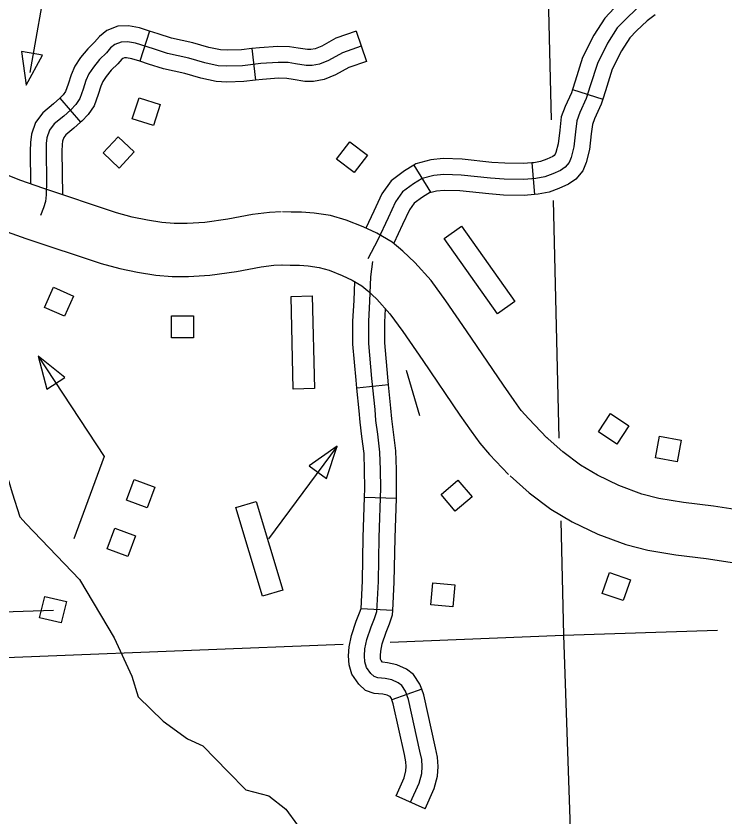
# Model space of a CAD drawing. Extents: x 155 to 3386, y 68 to 2138.
# Drawn here: x 1937.1 to 2032.7, y 1029.5 to 1137.5 of the extents above; entities that cross this region are included whole.
import ezdxf

# ---------------------------------------------------------------- set-up
doc = ezdxf.new("R2010")
doc.units = 0
for name, color, linetype in [('Level 10', 7, 'Continuous'), ('Level 32', 7, 'Continuous'), ('Level 35', 7, 'Continuous'), ('Level 5', 7, 'Continuous'), ('Level 56', 7, 'Continuous')]:
    doc.layers.add(name, color=color, linetype=linetype)

msp = doc.modelspace()

# ---------------------------------------------------------------- linework, layer by layer
at = {"layer": 'Level 10'}
for points in [[(1972.83, 1111.07), (1971.29, 1111.01), (1969, 1110.72), (1965.64, 1110.07), (1962.54, 1109.63), (1960.16, 1109.51), (1958.41, 1109.51), (1956.76, 1109.63), (1954.79, 1109.94), (1952.74, 1110.38), (1950.61, 1110.94), (1940.71, 1114.26), (1937.72, 1115.29), (1935.34, 1116.24)], [(2008.69, 1080.57), (2006.26, 1083.12), (2005.25, 1084.28), (2004.29, 1085.61), (2002.86, 1087.67), (1997.86, 1095.04), (1995.07, 1099.08), (1993.07, 1101.79), (1990.89, 1104.26), (1989.27, 1105.79), (1987.84, 1106.98), (1985.76, 1108.18), (1983.92, 1109.04), (1981.63, 1109.96), (1979.49, 1110.57), (1977.29, 1110.91), (1975.59, 1111.02), (1974.21, 1111.05), (1973.03, 1111.07)], [(1935.24, 1108.59), (1938.41, 1107.5), (1948.56, 1104.1), (1951.08, 1103.43), (1953.48, 1102.92), (1955.92, 1102.53), (1958.15, 1102.36), (1960.36, 1102.36), (1963.24, 1102.52), (1966.82, 1103.03), (1970.14, 1103.66), (1971.88, 1103.89), (1973.08, 1103.93)], [(1972.89, 1103.93), (1974.07, 1103.9), (1975.3, 1103.88), (1976.51, 1103.8), (1977.96, 1103.58), (1979.33, 1103.19), (1981.07, 1102.49), (1982.45, 1101.84), (1983.74, 1101.1), (1984.54, 1100.43), (1985.76, 1099.29), (1987.51, 1097.3), (1989.26, 1094.93), (1991.97, 1091.01), (1996.97, 1083.63), (1998.47, 1081.47), (1999.64, 1079.85), (2000.96, 1078.32), (2003.52, 1075.64)], [(2041.69, 1069.74), (2031.2, 1071.34), (2027.13, 1071.86), (2023.79, 1072.4), (2021.5, 1072.98), (2018.39, 1074.14), (2015.52, 1075.52), (2013.23, 1076.9), (2010.84, 1078.68), (2008.47, 1080.78)], [(2003.74, 1075.43), (2006.33, 1073.14), (2009.24, 1070.96), (2012.13, 1069.23), (2015.59, 1067.56), (2019.37, 1066.16), (2022.33, 1065.4), (2026.11, 1064.79), (2030.21, 1064.27), (2040.43, 1062.7)]]:
    msp.add_lwpolyline(points, dxfattribs=at)
at = {"layer": 'Level 32'}
for p, q in [((1955.09, 1135.48), (1953.76, 1131.41)), ((1982.95, 1135.45), (1984.35, 1131.39)), ((1968.88, 1133.11), (1969.4, 1128.85)), ((2012.16, 1127.6), (2016.24, 1126.28)), ((1942.97, 1126.4), (1945.79, 1123.17)), ((2006.67, 1117.69), (2007.03, 1113.42)), ((1990.74, 1117.39), (1992.98, 1113.75)), ((1987.34, 1087.71), (1983.07, 1087.28)), ((1988.39, 1072.39), (1984.1, 1072.53)), ((1987.92, 1057.27), (1983.64, 1057.5)), ((1991.81, 1046.66), (1987.78, 1045.23)), ((1992.26, 1030.51), (1988.36, 1032.27))]:
    msp.add_line(p, q, dxfattribs=at)
for points in [[(2020.8, 1141.12), (2019.48, 1140.16), (2017.79, 1138.57), (2016.52, 1137.24), (2015.02, 1134.92), (2013.53, 1131.93), (2012.52, 1128.72), (2012.16, 1127.6)], [(2020.85, 1138.5), (2019.3, 1137.05), (2018.21, 1135.91), (2016.89, 1133.86), (2015.52, 1131.12), (2014.56, 1128.07), (2014.02, 1126.38), (2013.15, 1124.47), (2012.74, 1123.38), (2012.56, 1121.87), (2012.33, 1119.87), (2011.97, 1118.41), (2011.69, 1117.73), (2011.15, 1117.09), (2010.56, 1116.68), (2009.51, 1116.22), (2008.42, 1115.81), (2007.23, 1115.58), (2005.59, 1115.45), (2002.95, 1115.49), (2001.08, 1115.63), (1997.12, 1116.04), (1994.8, 1116.13), (1993.43, 1115.99), (1991.88, 1115.58), (1990.7, 1114.85), (1989.24, 1113.76), (1988.29, 1112.44), (1987.28, 1110.25), (1985.87, 1107.29), (1984.55, 1104.75)], [(2023.32, 1137.65), (2022.22, 1136.85), (2020.81, 1135.52), (2019.9, 1134.57), (2018.75, 1132.79), (2017.51, 1130.32), (2016.61, 1127.42), (2016.24, 1126.28)], [(1955.09, 1135.48), (1953.71, 1135.93), (1952.26, 1136.17), (1950.8, 1136.12), (1949.32, 1135.54), (1948.32, 1134.75), (1947.68, 1133.97), (1946.77, 1133.1), (1945.78, 1131.89), (1945.01, 1130.74), (1944.51, 1129.57), (1944.09, 1128.33), (1943.74, 1127.33), (1943.45, 1126.89), (1942.98, 1126.4), (1942.97, 1126.4)], [(1968.88, 1133.11), (1967.48, 1132.94), (1965.56, 1132.88), (1964.64, 1132.93), (1963.08, 1133.27), (1960.91, 1133.9), (1958.07, 1134.53), (1956.27, 1135.1), (1955.09, 1135.48)], [(1982.95, 1135.45), (1980.24, 1134.51), (1978.32, 1133.43), (1977.45, 1133.08), (1976.83, 1132.97), (1976.39, 1132.97), (1975.13, 1133.18), (1973.98, 1133.36), (1972.39, 1133.39), (1969.92, 1133.23), (1968.88, 1133.11)], [(1983.65, 1133.42), (1981.12, 1132.55), (1979.25, 1131.49), (1978.04, 1131.01), (1977.02, 1130.83), (1976.21, 1130.83), (1974.79, 1131.07), (1973.79, 1131.22), (1972.44, 1131.25), (1970.12, 1131.1), (1967.64, 1130.8), (1965.53, 1130.74), (1964.36, 1130.8), (1962.55, 1131.19), (1960.38, 1131.82), (1957.52, 1132.45), (1955.62, 1133.06), (1953.2, 1133.84), (1952.12, 1134.02), (1951.24, 1133.99), (1950.4, 1133.66), (1949.83, 1133.21), (1949.26, 1132.52), (1948.35, 1131.64), (1947.51, 1130.62), (1946.9, 1129.71), (1946.51, 1128.81), (1946.12, 1127.63), (1945.67, 1126.36), (1945.13, 1125.55), (1944.46, 1124.85), (1943.5, 1124.01), (1942.23, 1122.95), (1941.6, 1122.11), (1941.24, 1121.08), (1941.15, 1120.3), (1941.12, 1119.27), (1941.18, 1115.2), (1941.15, 1113.36), (1941.06, 1112.49), (1940.78, 1111.64), (1940.38, 1110.6)], [(1953.76, 1131.41), (1952.69, 1131.75), (1951.98, 1131.87), (1951.69, 1131.86), (1951.48, 1131.78), (1951.34, 1131.67), (1950.83, 1131.06), (1949.93, 1130.18), (1949.23, 1129.34), (1948.79, 1128.68), (1948.52, 1128.04), (1948.15, 1126.93), (1947.6, 1125.39), (1946.8, 1124.2), (1945.95, 1123.3), (1945.79, 1123.17)], [(1969.4, 1128.85), (1967.8, 1128.66), (1965.51, 1128.59), (1964.07, 1128.66), (1962.02, 1129.11), (1959.85, 1129.74), (1956.96, 1130.38), (1954.96, 1131.02), (1953.76, 1131.41)], [(1984.35, 1131.39), (1982, 1130.58), (1980.18, 1129.55), (1978.63, 1128.94), (1977.21, 1128.68), (1976.02, 1128.68), (1974.45, 1128.95), (1973.61, 1129.08), (1972.48, 1129.1), (1970.32, 1128.96), (1969.4, 1128.85)], [(2012.16, 1127.6), (2012.02, 1127.16), (2011.17, 1125.29), (2010.65, 1123.89), (2010.43, 1122.12), (2010.22, 1120.25), (2009.92, 1119.07), (2009.84, 1118.85), (2009.7, 1118.69), (2009.51, 1118.56), (2008.7, 1118.21), (2007.83, 1117.88), (2006.94, 1117.71), (2006.67, 1117.69)], [(1942.97, 1126.4), (1942.11, 1125.64), (1940.67, 1124.44), (1939.69, 1123.13), (1939.14, 1121.57), (1939.01, 1120.45), (1938.97, 1119.29), (1939.04, 1114.84)], [(2016.24, 1126.28), (2016.02, 1125.61), (2015.13, 1123.65), (2014.84, 1122.86), (2014.69, 1121.62), (2014.45, 1119.48), (2014.01, 1117.75), (2013.55, 1116.6), (2012.6, 1115.48), (2011.6, 1114.8), (2010.31, 1114.23), (2009, 1113.74), (2007.52, 1113.46), (2007.03, 1113.42)], [(1945.79, 1123.17), (1944.89, 1122.38), (1943.8, 1121.47), (1943.51, 1121.09), (1943.34, 1120.6), (1943.29, 1120.15), (1943.26, 1119.26), (1943.35, 1113.38)], [(2006.67, 1117.69), (2005.52, 1117.59), (2003.05, 1117.63), (2001.27, 1117.76), (1997.27, 1118.18), (1994.73, 1118.28), (1993.05, 1118.11), (1991.03, 1117.57), (1990.74, 1117.39)], [(1990.74, 1117.39), (1989.49, 1116.63), (1987.7, 1115.28), (1986.43, 1113.52), (1985.34, 1111.16), (1984.26, 1108.89)], [(1992.98, 1113.75), (1991.91, 1113.08), (1990.79, 1112.24), (1990.15, 1111.36), (1989.22, 1109.35), (1988.04, 1106.86)], [(2007.03, 1113.42), (2005.66, 1113.3), (2002.85, 1113.35), (2000.89, 1113.49), (1996.97, 1113.9), (1994.86, 1113.98), (1993.82, 1113.88), (1992.74, 1113.59), (1992.98, 1113.74)], [(1990.31, 1031.39), (1991.46, 1033.95), (1991.81, 1035.28), (1991.88, 1036.22), (1991.81, 1037.17), (1991.57, 1038.29), (1990.03, 1045.28), (1989.64, 1046.37), (1989.12, 1047.14), (1988.63, 1047.52), (1987.79, 1047.91), (1986.88, 1048.08), (1985.87, 1048.19), (1985.38, 1048.36), (1984.96, 1048.75), (1984.36, 1049.6), (1984.15, 1050.33), (1984.08, 1051.17), (1984.15, 1052.08), (1984.4, 1053.34), (1984.99, 1055.09), (1985.45, 1056.21), (1985.76, 1057.12), (1985.97, 1061.18), (1986.08, 1067.13), (1986.29, 1073.78), (1986.25, 1076.26), (1986.18, 1078.63), (1985.87, 1081.05), (1985.62, 1082.9), (1985.52, 1084.41), (1985.1, 1088.57), (1984.68, 1093.32), (1984.68, 1096.26), (1984.82, 1099.02), (1984.96, 1102.31), (1985.2, 1104.38)], [(1983.07, 1087.28), (1982.96, 1088.37), (1982.54, 1093.22), (1982.54, 1096.31), (1982.68, 1099.12), (1982.79, 1101.68)], [(1987.34, 1087.71), (1987.23, 1088.77), (1986.82, 1093.41), (1986.82, 1096.2), (1986.91, 1097.98)], [(1988.39, 1072.39), (1988.43, 1073.76), (1988.39, 1076.31), (1988.32, 1078.8), (1987.99, 1081.33), (1987.76, 1083.12), (1987.65, 1084.59), (1987.34, 1087.71)], [(1984.1, 1072.53), (1984.14, 1073.8), (1984.11, 1076.22), (1984.04, 1078.46), (1983.74, 1080.77), (1983.49, 1082.69), (1983.38, 1084.22), (1983.07, 1087.28)], [(1983.64, 1057.5), (1983.83, 1061.26), (1983.93, 1067.18), (1984.1, 1072.53)], [(1987.92, 1057.27), (1988.11, 1061.11), (1988.22, 1067.08), (1988.39, 1072.39)], [(1987.78, 1045.23), (1987.72, 1045.39), (1987.54, 1045.66), (1987.51, 1045.68), (1987.13, 1045.85), (1986.57, 1045.96), (1985.39, 1046.08), (1984.25, 1046.49), (1983.34, 1047.33), (1982.4, 1048.67), (1982.04, 1049.95), (1981.93, 1051.17), (1982.03, 1052.37), (1982.32, 1053.9), (1982.98, 1055.84), (1983.44, 1056.97), (1983.64, 1057.54), (1983.64, 1057.5)], [(1991.81, 1046.66), (1991.57, 1047.35), (1990.7, 1048.62), (1989.76, 1049.37), (1988.45, 1049.96), (1987.2, 1050.21), (1986.5, 1050.28), (1986.33, 1050.53), (1986.27, 1050.72), (1986.23, 1051.18), (1986.28, 1051.8), (1986.47, 1052.79), (1987, 1054.34), (1987.45, 1055.46), (1987.89, 1056.71), (1987.92, 1057.27)], [(1992.26, 1030.51), (1993.49, 1033.23), (1993.94, 1034.92), (1994.03, 1036.22), (1993.94, 1037.48), (1993.66, 1038.75), (1992.09, 1045.88), (1991.81, 1046.66)], [(1988.36, 1032.27), (1989.44, 1034.67), (1989.69, 1035.63), (1989.73, 1036.22), (1989.69, 1036.86), (1989.48, 1037.83), (1987.97, 1044.69), (1987.78, 1045.23)]]:
    msp.add_lwpolyline(points, dxfattribs=at)
at = {"layer": 'Level 35'}
msp.add_lwpolyline([(1935.55, 1076.95), (1935.73, 1075.91), (1936.55, 1073.17), (1937.59, 1069.9), (1938.44, 1068.98), (1945.65, 1061.45), (1950.32, 1053.59), (1952.68, 1048.42), (1953.53, 1045.61), (1956.94, 1042.35), (1960.2, 1039.97), (1962.28, 1039.01), (1965.69, 1035.51), (1968.06, 1033.06), (1971.18, 1032.24), (1973.48, 1030.46), (1975.03, 1028.31)], dxfattribs=at)
at = {"layer": 'Level 5'}
for points in [[(2007.28, 1206.73), (2009.28, 1123.51)], [(2009.55, 1112.61), (2010.32, 1080.54)], [(2010.58, 1069.36), (2010.95, 1053.93)], [(1987.55, 1052.99), (2010.95, 1053.93)], [(2010.95, 1053.93), (2031.73, 1054.61)], [(2010.95, 1053.93), (2016.13, 903.48)], [(1919.78, 1050.28), (1981.21, 1052.74)]]:
    msp.add_lwpolyline(points, dxfattribs=at)
at = {"layer": 'Level 56'}
for points in [[(1937.68, 1154.55), (1947.31, 1148.61), (1941.33, 1143.44), (1938.92, 1129.88)], [(1940.05, 1091.59), (1948.96, 1078.08), (1944.88, 1066.94)], [(1989.71, 1089.71), (1991.52, 1083.61)], [(1980.42, 1079.44), (1971.13, 1066.96)], [(1927.05, 1056.84), (1942.15, 1057.34)]]:
    msp.add_lwpolyline(points, dxfattribs=at)
for points in [[(1940.66, 1132.21), (1937.79, 1132.72), (1938.46, 1128.16)], [(1952.76, 1123.65), (1953.69, 1126.48), (1956.52, 1125.55), (1955.6, 1122.73)], [(1950.97, 1116.99), (1948.81, 1119.02), (1950.85, 1121.2), (1953.02, 1119.16)], [(1980.33, 1118.17), (1982.13, 1120.54), (1984.5, 1118.74), (1982.71, 1116.37)], [(2004.39, 1098.96), (2002.06, 1097.3), (1994.83, 1107.5), (1997.16, 1109.15)], [(1942.11, 1100.9), (1944.83, 1099.71), (1943.63, 1096.98), (1940.91, 1098.17)], [(1974.18, 1099.65), (1977.03, 1099.72), (1977.33, 1087.22), (1974.48, 1087.15)], [(1958.05, 1094.08), (1958.05, 1097.05), (1961.04, 1097.05), (1961.04, 1094.08)], [(1941.24, 1087.14), (1943.67, 1088.74), (1940.05, 1091.59)], [(2019.78, 1082.21), (2018.14, 1079.73), (2015.66, 1081.37), (2017.29, 1083.85)], [(2026.82, 1080.26), (2026.27, 1077.33), (2023.34, 1077.89), (2023.89, 1080.81)], [(1976.64, 1076.81), (1978.98, 1075.07), (1980.42, 1079.44)], [(1953, 1074.96), (1955.8, 1073.94), (1954.77, 1071.14), (1951.98, 1072.16)], [(1996.7, 1074.87), (1998.63, 1072.61), (1996.35, 1070.68), (1994.43, 1072.94)], [(1973.07, 1060.01), (1970.33, 1059.2), (1966.75, 1071.17), (1969.49, 1071.99)], [(1950.4, 1068.4), (1953.2, 1067.37), (1952.17, 1064.57), (1949.38, 1065.6)], [(2017.16, 1062.4), (2019.97, 1061.42), (2018.99, 1058.61), (2016.18, 1059.58)], [(1996, 1057.78), (1993.04, 1058.05), (1993.31, 1061.02), (1996.27, 1060.75)], [(1943.86, 1058.48), (1943.16, 1055.59), (1940.26, 1056.29), (1940.96, 1059.18)]]:
    msp.add_lwpolyline(points, close=True, dxfattribs=at)

doc.saveas('drawing.dxf')
